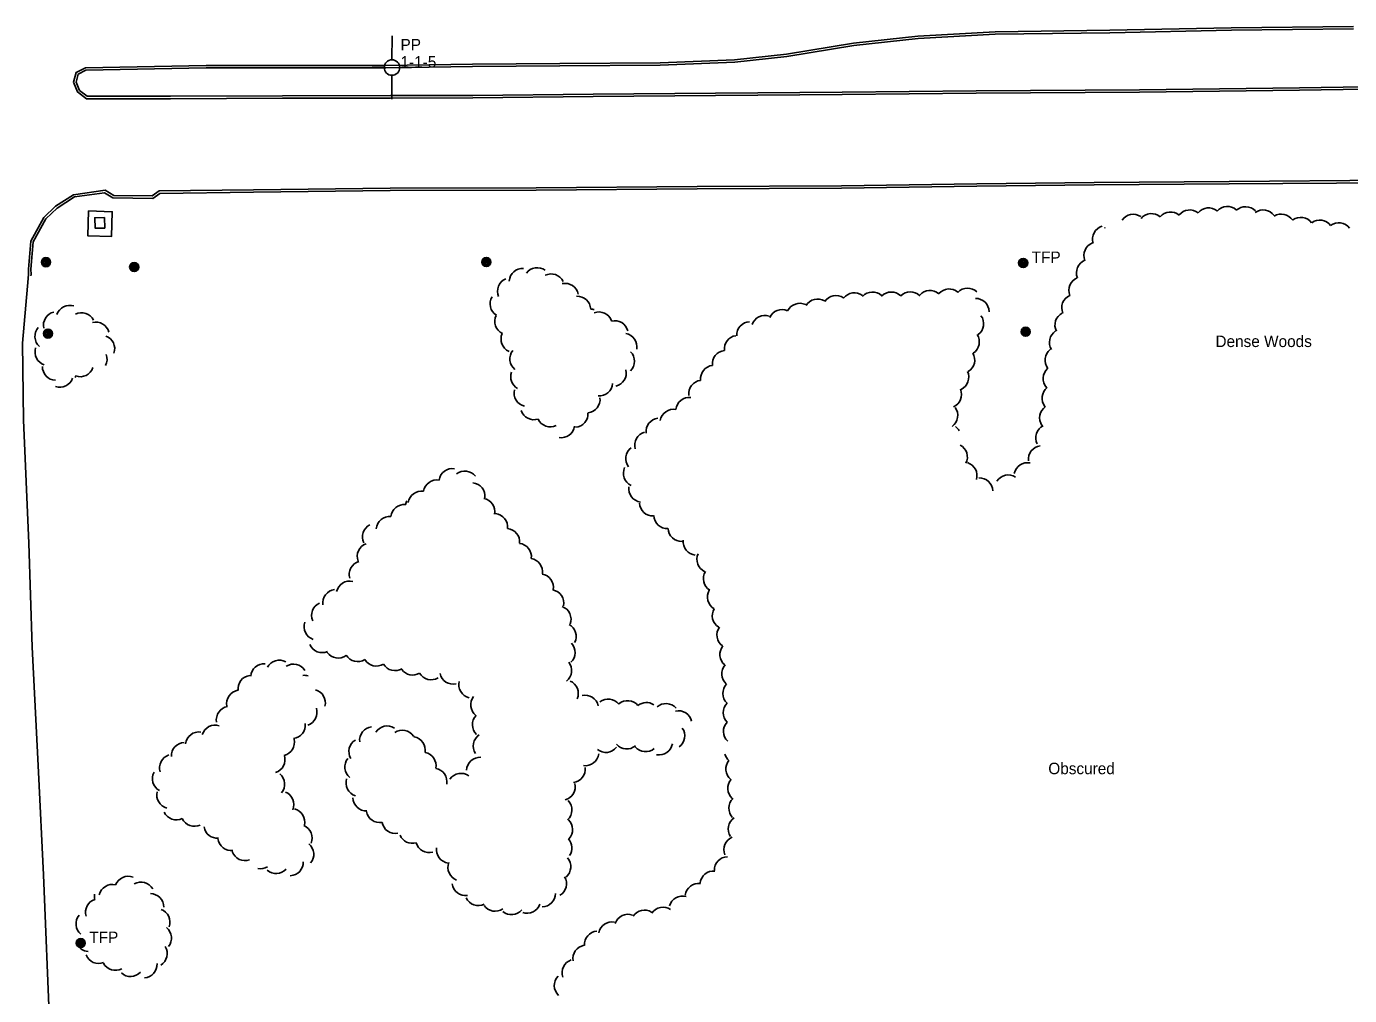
# Model space of a CAD drawing. Extents: x 2402803 to 2427059, y 6985292 to 6997652.
# Drawn here: x 2405045 to 2405598, y 6990921 to 6991326 of the extents above; entities that cross this region are included whole.
import ezdxf

# ---------------------------------------------------------------- set-up
doc = ezdxf.new("R2010")
doc.units = 0
for name, color, linetype in [('p_control ground ctrl', 7, 'Continuous'), ('p_drainage conc drain', 7, 'Continuous'), ('p_road - paved curb', 7, 'Continuous'), ('p_road bridge end', 7, 'Continuous'), ('p_utility manhole', 7, 'Continuous'), ('p_veg woods', 7, 'Continuous')]:
    doc.layers.add(name, color=color, linetype=linetype)

msp = doc.modelspace()

# ---------------------------------------------------------------- linework, layer by layer
at = {"layer": 'p_control ground ctrl'}
for p, q in [((2405197.6, 6991312.49), (2405197.62, 6991322.49)), ((2405194.36, 6991309.25), (2405189.36, 6991309.26)), ((2405197.6, 6991306.01), (2405197.58, 6991296.01)), ((2405197.6, 6991309.25), (2405197.6, 6991309.29)), ((2405200.84, 6991309.25), (2405205.84, 6991309.24))]:
    msp.add_line(p, q, dxfattribs=at)
msp.add_circle((2405197.6, 6991309.25), 3.24, dxfattribs=at)
at = {"layer": 'p_drainage conc drain'}
msp.add_lwpolyline([(2405070.62, 6991249.22), (2405080.57, 6991248.93), (2405080.28, 6991238.57), (2405070.33, 6991238.86)], close=True, dxfattribs=at)
at = {"layer": 'p_road - paved curb'}
for points in [[(2405599.82, 6991326.45), (2405548.71, 6991325.84), (2405497.87, 6991324.83), (2405449.88, 6991324.19), (2405417.64, 6991322.39), (2405390.68, 6991319.49), (2405362.6, 6991314.84), (2405340.93, 6991312.5), (2405309.75, 6991311.26), (2405267.79, 6991311.01), (2405231.24, 6991310.69), (2405194.96, 6991310.13)], [(2405599.83, 6991325.45), (2405548.73, 6991324.84), (2405497.89, 6991323.83), (2405449.91, 6991323.19), (2405417.72, 6991321.39), (2405390.82, 6991318.5), (2405362.74, 6991313.85), (2405341, 6991311.5), (2405309.77, 6991310.26), (2405267.8, 6991310.01), (2405231.25, 6991309.69), (2405194.98, 6991309.13)], [(2405194.96, 6991310.13), (2405119.92, 6991310.14), (2405069.34, 6991309.2), (2405065.55, 6991307.19), (2405064.43, 6991303.11), (2405066.04, 6991299.05), (2405069.84, 6991296.22), (2405104.9, 6991296.22), (2405151.77, 6991296.37), (2405197.04, 6991296.49)], [(2405194.96, 6991309.13), (2405119.93, 6991309.14), (2405069.6, 6991308.2), (2405066.4, 6991306.51), (2405065.48, 6991303.17), (2405066.86, 6991299.68), (2405070.17, 6991297.22), (2405104.9, 6991297.22), (2405151.77, 6991297.37), (2405197.04, 6991297.49)], [(2405197.04, 6991297.49), (2405231.49, 6991297.55), (2405281.78, 6991298.08), (2405332.94, 6991298.52), (2405385.9, 6991299.01), (2405441.99, 6991299.49), (2405510.29, 6991299.99), (2405577.2, 6991300.74), (2405641.04, 6991301.76)], [(2405197.04, 6991296.49), (2405231.5, 6991296.55), (2405281.79, 6991297.08), (2405332.95, 6991297.52), (2405385.91, 6991298.01), (2405442, 6991298.49), (2405510.3, 6991298.99), (2405577.21, 6991299.74), (2405641.07, 6991300.76)], [(2406356.71, 6991261.19), (2406341.95, 6991266.31), (2406324.53, 6991268.39), (2406299.52, 6991268.71), (2406267.97, 6991267.87), (2406224.2, 6991267.37), (2406174.67, 6991266.69), (2406125.5, 6991266.6), (2406076.54, 6991265.88), (2406020.9, 6991265.55), (2405957.46, 6991264.85), (2405898.42, 6991264.32), (2405837.23, 6991264.15), (2405774.19, 6991263.21), (2405718.82, 6991262.81), (2405668.95, 6991262.18), (2405615.11, 6991262.06), (2405547.8, 6991261.63), (2405491.34, 6991261.15), (2405442.27, 6991260.63), (2405385.64, 6991259.74), (2405325.23, 6991259.52), (2405257.98, 6991258.87), (2405196.81, 6991258.8)], [(2406356.38, 6991260.25), (2406341.72, 6991265.33), (2406324.46, 6991267.39), (2406299.53, 6991267.71), (2406267.99, 6991266.87), (2406224.21, 6991266.37), (2406174.68, 6991265.69), (2406125.51, 6991265.6), (2406076.55, 6991264.88), (2406020.91, 6991264.55), (2405957.47, 6991263.85), (2405898.43, 6991263.32), (2405837.24, 6991263.15), (2405774.2, 6991262.21), (2405718.83, 6991261.81), (2405668.96, 6991261.18), (2405615.11, 6991261.06), (2405547.81, 6991260.63), (2405491.35, 6991260.15), (2405442.28, 6991259.63), (2405385.65, 6991258.74), (2405325.24, 6991258.52), (2405257.99, 6991257.87), (2405196.81, 6991257.8)], [(2405196.81, 6991258.8), (2405139.66, 6991258.04), (2405100.2, 6991257.6), (2405097.3, 6991255.51), (2405081.19, 6991255.66), (2405077.57, 6991257.92), (2405064.42, 6991256.05), (2405056.92, 6991251.18), (2405051.97, 6991246.54), (2405046.53, 6991236.56), (2405045.58, 6991224.89), (2405045.62, 6991222.63), (2405045.57, 6991222.23)], [(2405196.82, 6991257.8), (2405139.67, 6991257.04), (2405100.53, 6991256.6), (2405097.62, 6991254.51), (2405080.9, 6991254.66), (2405077.35, 6991256.88), (2405064.78, 6991255.09), (2405057.54, 6991250.39), (2405052.77, 6991245.92), (2405047.51, 6991236.27), (2405046.58, 6991224.86), (2405046.62, 6991222.58), (2405046.56, 6991222.11)], [(2405045.62, 6991222.63), (2405045.14, 6991217.72), (2405043.03, 6991193.96), (2405043.43, 6991161.69), (2405045.69, 6991110.27), (2405047.05, 6991066.72), (2405049.77, 6991014.45), (2405051.88, 6990971.45), (2405054.52, 6990906.36), (2405058, 6990820.6), (2405059.43, 6990793.39), (2405061.36, 6990740.77), (2405063.75, 6990700.28)]]:
    msp.add_lwpolyline(points, dxfattribs=at)
at = {"layer": 'p_road bridge end'}
msp.add_lwpolyline([(2405077.51, 6991242.07), (2405077.35, 6991246.47), (2405073.3, 6991246.37), (2405073.46, 6991241.97)], close=True, dxfattribs=at)
at = {"layer": 'p_utility manhole'}
for centre, radius in [((2405052.87, 6991227.81), 1.9), ((2405052.87, 6991227.81), 1.44), ((2405052.87, 6991227.81), 0.973), ((2405052.87, 6991227.81), 0.539), ((2405052.87, 6991227.81), 0.192), ((2405089.77, 6991225.75), 1.9), ((2405237.05, 6991227.87), 1.9), ((2405237.05, 6991227.87), 1.44), ((2405237.05, 6991227.87), 0.973), ((2405237.05, 6991227.87), 0.539), ((2405237.05, 6991227.87), 0.192), ((2405461.65, 6991227.47), 1.9), ((2405461.65, 6991227.47), 1.44), ((2405461.65, 6991227.47), 0.973), ((2405461.65, 6991227.47), 0.539), ((2405461.65, 6991227.47), 0.192), ((2405089.77, 6991225.75), 1.44), ((2405089.77, 6991225.75), 0.973), ((2405089.77, 6991225.75), 0.539), ((2405089.77, 6991225.75), 0.192), ((2405053.7, 6991197.91), 1.9), ((2405462.72, 6991198.69), 1.9), ((2405462.72, 6991198.69), 1.44), ((2405462.72, 6991198.69), 0.973), ((2405053.7, 6991197.91), 1.44), ((2405053.7, 6991197.91), 0.973), ((2405053.7, 6991197.91), 0.539), ((2405053.7, 6991197.91), 0.192), ((2405462.72, 6991198.69), 0.539), ((2405462.72, 6991198.69), 0.192), ((2405067.43, 6990942.87), 1.9), ((2405067.43, 6990942.87), 1.44), ((2405067.43, 6990942.87), 0.973), ((2405067.43, 6990942.87), 0.539), ((2405067.43, 6990942.87), 0.192)]:
    msp.add_circle(centre, radius, dxfattribs=at)
at = {"layer": 'p_veg woods'}
for centre, start, end in [((2405531.29, 6991244.01), 51.1909, 141.1909), ((2405539.25, 6991244.88), 51.1909, 141.1909), ((2405547.07, 6991245.46), 48.9411, 138.9411), ((2405554.65, 6991245.37), 42.9881, 132.9881), ((2405562.01, 6991244.03), 35.3262, 125.3262), ((2405507.66, 6991242.19), 55.7437, 145.7437), ((2405515.29, 6991242.48), 49.9957, 139.9957), ((2405523.25, 6991243.16), 49.9167, 139.9167), ((2405569.64, 6991242.3), 32.8146, 122.8146), ((2405577.75, 6991240.92), 36.0772, 126.0772), ((2405585.71, 6991239.78), 36.672, 126.672), ((2405593.64, 6991238.64), 36.8274, 126.8274), ((2405496.3, 6991237.42), 106.8016, 196.8016), ((2405501.46, 6991241.45), 171.7152, 174.3797), ((2405492.72, 6991230.66), 111.7099, 201.7099), ((2405489.56, 6991223.34), 112.0058, 202.0058), ((2405252.3, 6991219.56), 86.3054, 176.3054), ((2405258.35, 6991219.86), 53.4225, 143.4225), ((2405264.17, 6991217.24), 26.1018, 116.1018), ((2405247.39, 6991215.6), 113.1232, 203.1232), ((2405270, 6991213.28), 11.5952, 101.5952), ((2405430.63, 6991210.95), 49.2818, 139.2818), ((2405438.43, 6991211.27), 46.6689, 136.6689), ((2405486.44, 6991216.04), 112.5821, 202.5821), ((2405244.28, 6991210.34), 147.717, 237.717), ((2405275.09, 6991207.9), 2.2818, 92.2818), ((2405375.65, 6991206.73), 58.9242, 148.9242), ((2405383.31, 6991208.21), 56.1211, 146.1211), ((2405391.03, 6991209.32), 53.2132, 143.2132), ((2405398.66, 6991209.66), 47.9637, 137.9637), ((2405406.48, 6991209.66), 45.5597, 135.5597), ((2405414.45, 6991209.73), 45.7222, 135.7222), ((2405422.66, 6991210.32), 49.3074, 139.3074), ((2405441.75, 6991206.99), 0.9395, 90.9395), ((2405483.42, 6991208.72), 113.6519, 203.6519), ((2405057.46, 6991201.43), 102.9834, 192.9834), ((2405062.78, 6991204.1), 71.7748, 161.7748), ((2405067.7, 6991200.99), 26.5063, 116.5063), ((2405246.25, 6991203.06), 154.1687, 244.1687), ((2405280.97, 6991202.48), 77.7636, 92.2818), ((2405284.15, 6991201.32), 19.8643, 109.8643), ((2405353.59, 6991199.87), 71.4343, 161.4343), ((2405360.74, 6991202.35), 65.3459, 155.3459), ((2405368.21, 6991204.96), 64.0698, 154.0698), ((2405439.47, 6991202), 306.9815, 36.9815), ((2405480.59, 6991201.49), 117.0304, 207.0304), ((2405053.88, 6991196.74), 138.6769, 228.6769), ((2405073.74, 6991197.04), 14.4001, 104.4001), ((2405290.81, 6991197.64), 14.3359, 104.3359), ((2405347.46, 6991197.26), 92.7774, 182.7774), ((2405075.99, 6991191.57), 340.5127, 70.5127), ((2405248.87, 6991195.63), 155.9202, 245.9202), ((2405294.43, 6991192.41), 349.6541, 79.6541), ((2405342.29, 6991191.46), 98.5671, 186.0357), ((2405437.65, 6991194.45), 303.6139, 33.6139), ((2405478.26, 6991194.24), 122.5113, 212.5113), ((2405053.92, 6991190.18), 161.7791, 251.7791), ((2405072.76, 6991187.02), 333.4835, 22.249), ((2405252.56, 6991187.32), 141.6536, 231.6536), ((2405293.43, 6991186.36), 314.6573, 44.6573), ((2405337.29, 6991185.26), 96.5073, 186.5073), ((2405435.75, 6991186.84), 301.3108, 31.3108), ((2405476.46, 6991186.83), 128.1302, 218.1302), ((2405057.05, 6991184.02), 178.1525, 268.1525), ((2405067.15, 6991185.52), 250.9165, 340.9165), ((2405332.32, 6991179.01), 96.7335, 186.7335), ((2405475.6, 6991179.12), 131.624, 221.624), ((2405058.69, 6991181.1), 250.7365, 340.7364), ((2405059.96, 6991182.02), 334.6887, 340.9165), ((2405252.95, 6991179.85), 159.5148, 239.5947), ((2405289.95, 6991181.4), 283.212, 13.212), ((2405327.36, 6991172.72), 96.7012, 186.7012), ((2405433.23, 6991179.66), 295.6503, 25.6503), ((2405254.31, 6991173.06), 166.5687, 256.5687), ((2405284.26, 6991177.46), 265.4254, 355.4254), ((2405430.22, 6991172.41), 293.4193, 23.4193), ((2405475.2, 6991170.87), 127.8696, 217.8696), ((2405279, 6991170.35), 276.9629, 6.9629), ((2405322, 6991165.6), 84.2555, 174.2555), ((2405428.61, 6991163.65), 306.3754, 36.3754), ((2405474.19, 6991162.66), 124.0773, 214.0773), ((2405256.95, 6991167.52), 198.6703, 288.6703), ((2405263.78, 6991164.56), 206.3061, 296.3061), ((2405273.97, 6991164.34), 274.6974, 4.6974), ((2405309.53, 6991156.88), 96.5522, 186.5522), ((2405315.41, 6991160.62), 80.3478, 170.3478), ((2405268.4, 6991159.99), 261.266, 351.266), ((2405304.8, 6991151.21), 105.8121, 195.8121), ((2405430.04, 6991154.43), 30.0107, 54.4556), ((2405472.52, 6991154.27), 116.2315, 206.2315), ((2405301.08, 6991145.67), 127.785, 217.785), ((2405432.66, 6991146.28), 332.4241, 62.4241), ((2405469.48, 6991145.35), 97.0143, 187.0143), ((2405222.89, 6991135.77), 81.1187, 171.1187), ((2405228.08, 6991134.72), 38.1188, 128.1188), ((2405300.05, 6991139.49), 154.873, 244.873), ((2405436.67, 6991138.5), 342.9725, 72.9725), ((2405455.44, 6991133.11), 57.6874, 147.6874), ((2405463.49, 6991138.25), 78.9133, 168.9133), ((2405216.43, 6991131.06), 81.1187, 171.1187), ((2405230.87, 6991129.86), 353.7617, 83.7617), ((2405302.33, 6991133.04), 172.2411, 262.2411), ((2405443.32, 6991131.89), 2.1736, 92.1736), ((2405208.99, 6991125.83), 157.7072, 174.2913), ((2405209.97, 6991126.35), 81.1187, 171.1187), ((2405234.99, 6991123.41), 348.7333, 78.7333), ((2405202.8, 6991120.76), 84.2913, 174.2913), ((2405240.3, 6991116.96), 353.7813, 83.7813), ((2405306.74, 6991127.27), 183.0654, 273.0654), ((2405190.9, 6991112.86), 116.5153, 206.5153), ((2405196.61, 6991115.7), 84.2913, 174.2913), ((2405312.81, 6991121.95), 182.0375, 272.0375), ((2405245.36, 6991110.74), 354.0407, 84.0407), ((2405318.75, 6991116.58), 181.9217, 271.9217), ((2405325.09, 6991110.8), 173.8552, 263.8552), ((2405188.71, 6991104.68), 110.2449, 200.2449), ((2405250.29, 6991104.51), 353.322, 83.322), ((2405330.84, 6991103.41), 155.0949, 245.0949), ((2405185.36, 6991097.1), 106.1753, 196.1753), ((2405254.96, 6991098.21), 351.2166, 81.2166), ((2405259.48, 6991091.74), 349.8002, 79.8002), ((2405333.54, 6991095.33), 147.5956, 237.5956), ((2405174.29, 6991085.17), 97.133, 187.133), ((2405179.92, 6991088.69), 76.9519, 166.9519), ((2405263.84, 6991085.13), 348.5739, 78.5739), ((2405335.19, 6991087.64), 149.4196, 239.4196), ((2405169.63, 6991080.01), 114.2257, 204.2257), ((2405266.85, 6991078.4), 339.3991, 69.3991), ((2405337.24, 6991079.83), 148.3451, 238.3451), ((2405166.54, 6991075.25), 160.6276, 250.6276), ((2405269.03, 6991071.23), 332.113, 62.113), ((2405339.19, 6991071.74), 143.6955, 233.6955), ((2405168.4, 6991070.04), 203.3653, 293.3653), ((2405268.59, 6991064.47), 313.2658, 43.2658), ((2405340.44, 6991063.62), 140.6915, 230.6915), ((2405150.49, 6991055.63), 61.8546, 151.8546), ((2405175.19, 6991067.77), 215.062, 305.062), ((2405183.32, 6991066.3), 211.3199, 301.3199), ((2405191.1, 6991064.4), 211.3199, 301.3199), ((2405144.16, 6991054.13), 86.1108, 176.1108), ((2405156.42, 6991053.94), 32.2742, 122.2742), ((2405198.87, 6991062.51), 211.3199, 301.3199), ((2405206.26, 6991060.67), 216.4005, 300.6643), ((2405214.01, 6991058.69), 210.6643, 300.6643), ((2405223.27, 6991056.83), 191.9559, 281.9559), ((2405267.13, 6991056.94), 308.0472, 38.0472), ((2405341.24, 6991055.49), 138.1806, 228.1806), ((2405138.85, 6991049.27), 97.663, 187.663), ((2405160.76, 6991049.26), 71.8998, 94.2797), ((2405231.22, 6991051.02), 166.1562, 256.1562), ((2405269.91, 6991047.33), 336.9288, 66.9288), ((2405341.66, 6991047.37), 136.3596, 226.3596), ((2405134.1, 6991043.09), 100.6414, 190.6414), ((2405164.09, 6991043.4), 345.0659, 75.0659), ((2405236.2, 6991042.54), 141.619, 231.619), ((2405278.36, 6991040.93), 12.5696, 102.5696), ((2405288.06, 6991039.33), 37.7808, 127.7808), ((2405129.78, 6991036.3), 99.9121, 189.9121), ((2405160.6, 6991039.42), 288.278, 18.278), ((2405296.19, 6991038.65), 40.1077, 130.1077), ((2405304.07, 6991037.88), 56.7761, 129.0863), ((2405312.22, 6991037.43), 41.5415, 131.5415), ((2405317.46, 6991034.42), 12.7521, 102.7521), ((2405341.82, 6991039.34), 135.8136, 225.8136), ((2405123.67, 6991028.44), 72.7553, 162.7553), ((2405155.72, 6991034.06), 276.345, 6.345), ((2405195.61, 6991028.08), 57.724, 147.724), ((2405236.89, 6991034.22), 136.4093, 226.4093), ((2405341.9, 6991031.43), 137.0339, 227.0339), ((2405116.85, 6991025.57), 82.5362, 172.5362), ((2405151.16, 6991026.88), 283.5669, 13.5669), ((2405189.72, 6991027.75), 96.5208, 186.5208), ((2405201.89, 6991026.3), 33.6056, 123.6056), ((2405209.59, 6991024.48), 117.5727, 122.3349), ((2405205.88, 6991023.62), 349.4951, 79.4951), ((2405237.22, 6991025.32), 124.0656, 214.0656), ((2405314.46, 6991029.56), 305.5103, 35.5103), ((2405110.98, 6991021.2), 92.7855, 182.7855), ((2405185.23, 6991022.99), 120.9328, 210.9328), ((2405210.41, 6991017.03), 349.4951, 79.4951), ((2405287.05, 6991028.29), 231.619, 321.619), ((2405295.75, 6991029.72), 220.7457, 310.7457), ((2405303.73, 6991028.61), 219.883, 309.883), ((2405309.34, 6991027.26), 259.6433, 349.6433), ((2405106.01, 6991016.19), 107.4906, 197.4906), ((2405147.22, 6991019.62), 287.3743, 17.3743), ((2405183.54, 6991016.57), 141.5048, 231.5048), ((2405234.47, 6991014.99), 87.49, 177.49), ((2405278.48, 6991022.72), 262.59, 352.59), ((2405342.19, 6991023.63), 197.0143, 229.8187), ((2405342.93, 6991015.71), 140.5161, 230.5161), ((2405103.03, 6991011.64), 151.3064, 241.3064), ((2405147.05, 6991009.32), 320.2094, 50.2094), ((2405184.02, 6991009.91), 162.3645, 252.3645), ((2405214.94, 6991010.43), 349.4951, 79.4951), ((2405226.48, 6991008.24), 54.6602, 144.6602), ((2405272.8, 6991015.66), 277.5327, 7.5327), ((2405104.87, 6991004.84), 165.847, 255.847), ((2405150.93, 6991000.83), 337.6898, 67.6898), ((2405268.6, 6991008.25), 284.7747, 14.7747), ((2405343.7, 6991007.59), 138.1755, 228.1755), ((2405186.93, 6991003.81), 181.6044, 271.6044), ((2405267.23, 6990998.62), 312.759, 42.759), ((2405344.17, 6990999.28), 133.6814, 223.6814), ((2405107.46, 6991000.05), 205.3353, 295.3353), ((2405114.99, 6990997.36), 205.3353, 295.3353), ((2405155.48, 6990993.51), 346.318, 76.318), ((2405192.48, 6990998.92), 190.1455, 280.1455), ((2405343.93, 6990990.58), 123.7874, 213.7874), ((2405124.55, 6990992.4), 189.6664, 274.4693), ((2405158.58, 6990986.75), 338.2331, 68.2331), ((2405199.04, 6990994.35), 190.1455, 280.1455), ((2405267.5, 6990990.36), 316.528, 46.528), ((2405130.44, 6990987.2), 186.4921, 276.4921), ((2405159.23, 6990979.98), 320.4012, 50.4012), ((2405206.15, 6990990.24), 203.4031, 286.1475), ((2405213.12, 6990986.4), 196.1475, 286.1475), ((2405267.25, 6990982.63), 325.6941, 42.7534), ((2405342.13, 6990981.97), 112.4967, 202.4967), ((2405136.15, 6990982.99), 199.39, 289.39), ((2405221.88, 6990981.96), 171.753, 261.753), ((2405266.75, 6990974.78), 310.9253, 40.9253), ((2405338.12, 6990973.35), 91.4391, 181.4391), ((2405142.62, 6990979.64), 258.017, 300.2862), ((2405149.15, 6990977.6), 228.4939, 318.4939), ((2405154.86, 6990976.7), 272.2657, 2.2657), ((2405226.62, 6990974.53), 159.2059, 249.2059), ((2405332.1, 6990967.34), 83.945, 173.945), ((2405080.65, 6990961.75), 76.3471, 166.3471), ((2405087.29, 6990965.18), 69.3225, 159.3225), ((2405092.57, 6990962.74), 29.2115, 119.2115), ((2405228.4, 6990968.39), 187.6604, 277.6604), ((2405264.96, 6990967.73), 300.3962, 30.3962), ((2405325.86, 6990962.15), 82.3055, 172.3055), ((2405078.76, 6990962.82), 175.399, 197.1841), ((2405096.51, 6990957.9), 359.6929, 89.6929), ((2405233.76, 6990964.21), 205.8256, 295.8256), ((2405260.4, 6990963.66), 270.1321, 0.1321), ((2405319.11, 6990956.88), 74.4388, 164.4388), ((2405075.03, 6990955.76), 107.1841, 197.1841), ((2405099.08, 6990951.64), 340.1599, 70.1599), ((2405240.77, 6990961.83), 214.4123, 304.4123), ((2405247.56, 6990960.38), 230.4516, 320.4516), ((2405254.17, 6990961.01), 250.6983, 340.6983), ((2405303.19, 6990951.01), 57.3906, 147.3906), ((2405311.01, 6990952.2), 56.1337, 146.1337), ((2405071.06, 6990950.91), 140.5189, 230.5189), ((2405289.66, 6990946.08), 79.6474, 169.6474), ((2405296.34, 6990949.25), 70.7237, 160.7237), ((2405099.72, 6990944.91), 321.3987, 51.3987), ((2405283.79, 6990942.23), 94.5179, 184.5179), ((2405070.86, 6990944.96), 199.761, 266.875), ((2405097.93, 6990938.44), 301.4111, 31.4111), ((2405278.93, 6990936.35), 99.9021, 189.9021), ((2405074.93, 6990939.97), 201.3726, 291.3726), ((2405081.91, 6990937.1), 207.8377, 297.8377), ((2405093.68, 6990933.92), 273.4109, 3.4109), ((2405274.41, 6990930.44), 108.3767, 198.3767), ((2405088.2, 6990934.53), 227.788, 317.788), ((2405271.15, 6990925.06), 136.4201, 226.4201)]:
    msp.add_arc(centre, 5.65, start, end, dxfattribs=at)

# ---------------------------------------------------------------- texts
at = {"layer": 'p_control ground ctrl'}
for s, p in [('  PP', (2405197.62, 6991316.42)), ('  1-1-5', (2405197.62, 6991309.22))]:
    msp.add_text(s, height=4.8, dxfattribs=at).set_placement(p)
at = {"layer": 'p_utility manhole'}
for p in [(2405461.65, 6991227.47), (2405067.43, 6990942.87)]:
    msp.add_text('  TFP', height=4.8, dxfattribs=at).set_placement(p)
at = {"layer": 'p_veg woods'}
for s, p in [('Dense Woods', (2405542.09, 6991192.29)), ('Obscured', (2405472.16, 6991013.53))]:
    msp.add_text(s, height=4.8, dxfattribs=at).set_placement(p)

doc.saveas('drawing.dxf')
